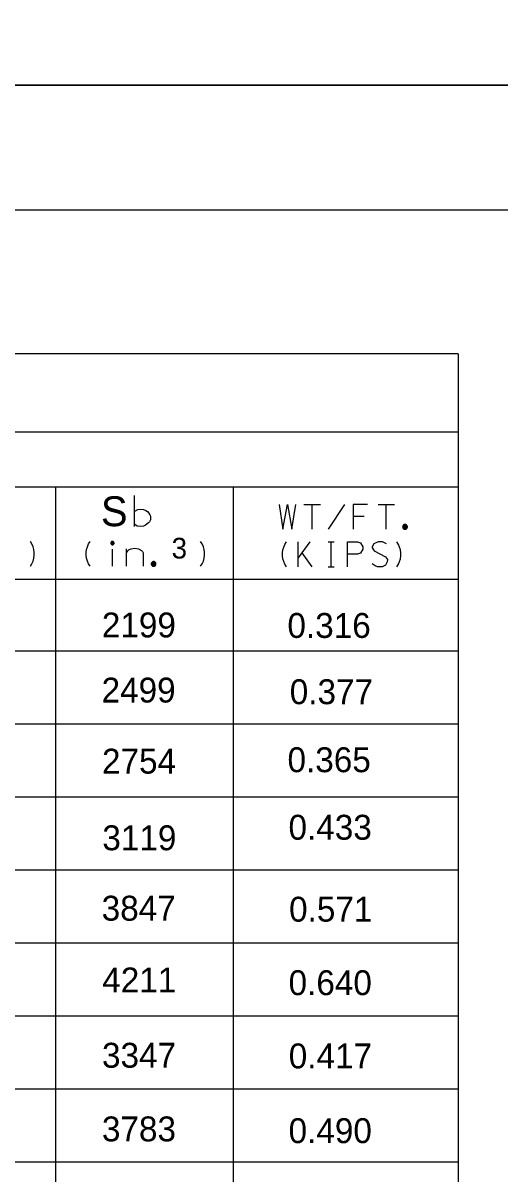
# Model space of a CAD drawing. Extents: x 635698 to 639877, y 296617 to 300175.
# Drawn here: x 639359.9 to 639417.4, y 299314.5 to 299453.3 of the extents above; entities that cross this region are included whole.
import ezdxf

# ---------------------------------------------------------------- set-up
doc = ezdxf.new("R2010")
doc.units = 0
for name, color, linetype in [('1', 7, 'Continuous'), ('2', 7, 'Continuous'), ('3', 7, 'Continuous'), ('PLT-BNDY', 7, 'Continuous')]:
    doc.layers.add(name, color=color, linetype=linetype)

msp = doc.modelspace()

# ---------------------------------------------------------------- linework, layer by layer
at = {"layer": '1'}
for p, q in [((639412.37, 299413.41), (638860.56, 299413.41)), ((639412.37, 299413.41), (639412.37, 299201.54)), ((639412.37, 299403.96), (639008.77, 299403.96)), ((639412.37, 299397.36), (639263.11, 299397.36)), ((639363.86, 299397.36), (639363.86, 299201.54)), ((639385.26, 299397.36), (639385.26, 299201.54)), ((639412.37, 299386.22), (639083.86, 299386.22)), ((639412.37, 299377.56), (639085.46, 299377.56)), ((639412.37, 299368.76), (639084.54, 299368.76)), ((639412.37, 299359.95), (639085.23, 299359.95)), ((639412.37, 299351.15), (639008.77, 299351.15)), ((639412.37, 299342.35), (639008.77, 299342.35)), ((639412.37, 299333.55), (639008.77, 299333.55)), ((639412.37, 299324.75), (639008.77, 299324.75)), ((639412.37, 299315.95), (639008.77, 299315.95))]:
    msp.add_line(p, q, dxfattribs=at)
at = {"layer": '2'}
msp.add_line((638842.3, 299430.8), (639628.3, 299430.8), dxfattribs=at)
for points in [[(639373.36, 299392.62), (639373.36, 299396.32)], [(639373.39, 299394.45), (639373.76, 299394.66), (639374.13, 299394.7), (639374.45, 299394.66), (639374.75, 299394.52), (639374.93, 299394.4), (639375.11, 299394.2), (639375.2, 299394.01), (639375.3, 299393.85), (639375.3, 299393.42), (639375.16, 299393.16), (639375.04, 299393.03), (639374.7, 299392.77), (639374.47, 299392.66), (639374.13, 299392.61), (639373.67, 299392.66), (639373.39, 299392.84)]]:
    msp.add_lwpolyline(points, dxfattribs=at)
at = {"layer": '3'}
for points in [[(639390.81, 299395.27), (639391.24, 299392.27), (639391.8, 299395.27), (639392.35, 299392.27), (639392.82, 299395.27)], [(639393.79, 299395.27), (639395.77, 299395.27)], [(639394.78, 299392.27), (639394.78, 299395.27)], [(639394.78, 299392.27), (639394.78, 299395.27)], [(639396.76, 299392.27), (639398.72, 299395.27)], [(639401.47, 299395.27), (639399.74, 299395.27), (639399.74, 299392.27)], [(639402.72, 299395.27), (639404.7, 299395.27)], [(639403.71, 299392.27), (639403.71, 299395.27)], [(639403.71, 299392.27), (639403.71, 299395.27)], [(639401.07, 299393.81), (639399.74, 299393.81)], [(639406.26, 299392.56), (639406.26, 299392.59), (639406.26, 299392.62), (639406.25, 299392.64), (639406.24, 299392.67), (639406.23, 299392.7), (639406.21, 299392.72), (639406.19, 299392.75), (639406.17, 299392.77), (639406.15, 299392.79), (639406.12, 299392.8), (639406.09, 299392.82), (639406.07, 299392.83), (639406.04, 299392.84), (639406.01, 299392.84), (639405.98, 299392.84), (639405.95, 299392.84), (639405.92, 299392.84), (639405.89, 299392.83), (639405.86, 299392.82), (639405.84, 299392.8), (639405.81, 299392.79), (639405.79, 299392.77), (639405.77, 299392.75), (639405.75, 299392.72), (639405.73, 299392.7), (639405.72, 299392.67), (639405.71, 299392.64), (639405.7, 299392.62), (639405.7, 299392.59), (639405.69, 299392.56), (639405.7, 299392.53), (639405.7, 299392.5), (639405.71, 299392.47), (639405.72, 299392.44), (639405.73, 299392.41), (639405.75, 299392.39), (639405.77, 299392.37), (639405.79, 299392.34), (639405.81, 299392.33), (639405.84, 299392.31), (639405.86, 299392.3), (639405.89, 299392.29), (639405.92, 299392.28), (639405.95, 299392.27), (639405.98, 299392.27), (639406.01, 299392.27), (639406.04, 299392.28), (639406.07, 299392.29), (639406.09, 299392.3), (639406.12, 299392.31), (639406.15, 299392.33), (639406.17, 299392.34), (639406.19, 299392.37), (639406.21, 299392.39), (639406.23, 299392.41), (639406.24, 299392.44), (639406.25, 299392.47), (639406.26, 299392.5), (639406.26, 299392.53), (639406.26, 299392.56)], [(639406.2, 299392.56), (639406.2, 299392.58), (639406.2, 299392.6), (639406.19, 299392.63), (639406.18, 299392.65), (639406.17, 299392.67), (639406.16, 299392.69), (639406.15, 299392.71), (639406.13, 299392.72), (639406.11, 299392.74), (639406.09, 299392.75), (639406.07, 299392.76), (639406.05, 299392.77), (639406.03, 299392.78), (639406, 299392.78), (639405.98, 299392.78), (639405.96, 299392.78), (639405.93, 299392.78), (639405.91, 299392.77), (639405.89, 299392.76), (639405.87, 299392.75), (639405.85, 299392.74), (639405.83, 299392.72), (639405.81, 299392.71), (639405.8, 299392.69), (639405.78, 299392.67), (639405.77, 299392.65), (639405.76, 299392.63), (639405.76, 299392.6), (639405.76, 299392.58), (639405.75, 299392.56), (639405.76, 299392.53), (639405.76, 299392.51), (639405.76, 299392.49), (639405.77, 299392.47), (639405.78, 299392.44), (639405.8, 299392.42), (639405.81, 299392.41), (639405.83, 299392.39), (639405.85, 299392.37), (639405.87, 299392.36), (639405.89, 299392.35), (639405.91, 299392.34), (639405.93, 299392.34), (639405.96, 299392.33), (639405.98, 299392.33), (639406, 299392.33), (639406.03, 299392.34), (639406.05, 299392.34), (639406.07, 299392.35), (639406.09, 299392.36), (639406.11, 299392.37), (639406.13, 299392.39), (639406.15, 299392.41), (639406.16, 299392.42), (639406.17, 299392.44), (639406.18, 299392.47), (639406.19, 299392.49), (639406.2, 299392.51), (639406.2, 299392.53), (639406.2, 299392.56)], [(639406.14, 299392.56), (639406.14, 299392.57), (639406.14, 299392.59), (639406.14, 299392.61), (639406.13, 299392.62), (639406.12, 299392.64), (639406.11, 299392.65), (639406.1, 299392.67), (639406.09, 299392.68), (639406.08, 299392.69), (639406.06, 299392.7), (639406.05, 299392.71), (639406.03, 299392.71), (639406.01, 299392.72), (639406, 299392.72), (639405.98, 299392.72), (639405.96, 299392.72), (639405.94, 299392.72), (639405.93, 299392.71), (639405.91, 299392.71), (639405.9, 299392.7), (639405.88, 299392.69), (639405.87, 299392.68), (639405.86, 299392.67), (639405.85, 299392.65), (639405.84, 299392.64), (639405.83, 299392.62), (639405.82, 299392.61), (639405.82, 299392.59), (639405.81, 299392.57), (639405.81, 299392.56), (639405.81, 299392.54), (639405.82, 299392.52), (639405.82, 299392.51), (639405.83, 299392.49), (639405.84, 299392.47), (639405.85, 299392.46), (639405.86, 299392.45), (639405.87, 299392.43), (639405.88, 299392.42), (639405.9, 299392.41), (639405.91, 299392.41), (639405.93, 299392.4), (639405.94, 299392.4), (639405.96, 299392.39), (639405.98, 299392.39), (639406, 299392.39), (639406.01, 299392.4), (639406.03, 299392.4), (639406.05, 299392.41), (639406.06, 299392.41), (639406.08, 299392.42), (639406.09, 299392.43), (639406.1, 299392.45), (639406.11, 299392.46), (639406.12, 299392.47), (639406.13, 299392.49), (639406.14, 299392.51), (639406.14, 299392.52), (639406.14, 299392.54), (639406.14, 299392.56)], [(639406.08, 299392.56), (639406.08, 299392.57), (639406.08, 299392.58), (639406.08, 299392.59), (639406.07, 299392.6), (639406.07, 299392.61), (639406.06, 299392.62), (639406.06, 299392.63), (639406.05, 299392.63), (639406.04, 299392.64), (639406.03, 299392.65), (639406.02, 299392.65), (639406.01, 299392.66), (639406, 299392.66), (639405.99, 299392.66), (639405.98, 299392.66), (639405.97, 299392.66), (639405.96, 299392.66), (639405.95, 299392.66), (639405.94, 299392.65), (639405.93, 299392.65), (639405.92, 299392.64), (639405.91, 299392.63), (639405.9, 299392.63), (639405.89, 299392.62), (639405.89, 299392.61), (639405.88, 299392.6), (639405.88, 299392.59), (639405.88, 299392.58), (639405.87, 299392.57), (639405.87, 299392.56), (639405.87, 299392.55), (639405.88, 299392.53), (639405.88, 299392.52), (639405.88, 299392.51), (639405.89, 299392.5), (639405.89, 299392.49), (639405.9, 299392.49), (639405.91, 299392.48), (639405.92, 299392.47), (639405.93, 299392.47), (639405.94, 299392.46), (639405.95, 299392.46), (639405.96, 299392.45), (639405.97, 299392.45), (639405.98, 299392.45), (639405.99, 299392.45), (639406, 299392.45), (639406.01, 299392.46), (639406.02, 299392.46), (639406.03, 299392.47), (639406.04, 299392.47), (639406.05, 299392.48), (639406.06, 299392.49), (639406.06, 299392.49), (639406.07, 299392.5), (639406.07, 299392.51), (639406.08, 299392.52), (639406.08, 299392.53), (639406.08, 299392.55), (639406.08, 299392.56)], [(639406.02, 299392.56), (639406.02, 299392.56), (639406.02, 299392.57), (639406.02, 299392.57), (639406.02, 299392.57), (639406.02, 299392.58), (639406.02, 299392.58), (639406.01, 299392.59), (639406.01, 299392.59), (639406.01, 299392.59), (639406, 299392.6), (639406, 299392.6), (639405.99, 299392.6), (639405.99, 299392.6), (639405.98, 299392.6), (639405.98, 299392.6), (639405.97, 299392.6), (639405.97, 299392.6), (639405.97, 299392.6), (639405.96, 299392.6), (639405.96, 299392.6), (639405.95, 299392.59), (639405.95, 299392.59), (639405.95, 299392.59), (639405.94, 299392.58), (639405.94, 299392.58), (639405.94, 299392.57), (639405.94, 299392.57), (639405.94, 299392.57), (639405.93, 299392.56), (639405.93, 299392.56), (639405.93, 299392.55), (639405.94, 299392.55), (639405.94, 299392.54), (639405.94, 299392.54), (639405.94, 299392.53), (639405.94, 299392.53), (639405.95, 299392.53), (639405.95, 299392.52), (639405.95, 299392.52), (639405.96, 299392.52), (639405.96, 299392.52), (639405.97, 299392.51), (639405.97, 299392.51), (639405.97, 299392.51), (639405.98, 299392.51), (639405.98, 299392.51), (639405.99, 299392.51), (639405.99, 299392.51), (639406, 299392.52), (639406, 299392.52), (639406.01, 299392.52), (639406.01, 299392.52), (639406.01, 299392.53), (639406.02, 299392.53), (639406.02, 299392.53), (639406.02, 299392.54), (639406.02, 299392.54), (639406.02, 299392.55), (639406.02, 299392.55), (639406.02, 299392.56)], [(639360.82, 299387.8), (639361.01, 299388.11), (639361.15, 299388.44), (639361.24, 299388.77), (639361.29, 299389.13), (639361.29, 299389.48), (639361.24, 299389.83), (639361.15, 299390.16), (639361.01, 299390.5), (639360.82, 299390.8)], [(639368.03, 299387.8), (639367.84, 299388.11), (639367.7, 299388.44), (639367.6, 299388.77), (639367.56, 299389.13), (639367.56, 299389.48), (639367.6, 299389.83), (639367.7, 299390.16), (639367.84, 299390.5), (639368.03, 299390.8)], [(639370.91, 299390.6), (639370.9, 299390.62), (639370.9, 299390.65), (639370.9, 299390.67), (639370.89, 299390.69), (639370.88, 299390.7), (639370.87, 299390.72), (639370.85, 299390.74), (639370.84, 299390.75), (639370.82, 299390.76), (639370.81, 299390.78), (639370.79, 299390.79), (639370.77, 299390.79), (639370.75, 299390.8), (639370.73, 299390.8), (639370.71, 299390.8), (639370.69, 299390.8), (639370.67, 299390.8), (639370.65, 299390.79), (639370.63, 299390.79), (639370.61, 299390.78), (639370.59, 299390.76), (639370.57, 299390.75), (639370.56, 299390.74), (639370.55, 299390.72), (639370.54, 299390.7), (639370.53, 299390.69), (639370.52, 299390.67), (639370.51, 299390.65), (639370.51, 299390.62), (639370.51, 299390.6), (639370.51, 299390.58), (639370.51, 299390.56), (639370.52, 299390.54), (639370.53, 299390.52), (639370.54, 299390.51), (639370.55, 299390.49), (639370.56, 299390.47), (639370.57, 299390.46), (639370.59, 299390.44), (639370.61, 299390.43), (639370.63, 299390.42), (639370.65, 299390.42), (639370.67, 299390.41), (639370.69, 299390.41), (639370.71, 299390.41), (639370.73, 299390.41), (639370.75, 299390.41), (639370.77, 299390.42), (639370.79, 299390.42), (639370.81, 299390.43), (639370.82, 299390.44), (639370.84, 299390.46), (639370.85, 299390.47), (639370.87, 299390.49), (639370.88, 299390.51), (639370.89, 299390.52), (639370.9, 299390.54), (639370.9, 299390.56), (639370.9, 299390.58), (639370.91, 299390.6)], [(639370.85, 299390.6), (639370.84, 299390.62), (639370.84, 299390.63), (639370.84, 299390.65), (639370.83, 299390.66), (639370.83, 299390.67), (639370.82, 299390.69), (639370.81, 299390.7), (639370.8, 299390.71), (639370.79, 299390.72), (639370.78, 299390.72), (639370.76, 299390.73), (639370.75, 299390.74), (639370.74, 299390.74), (639370.72, 299390.74), (639370.71, 299390.74), (639370.69, 299390.74), (639370.68, 299390.74), (639370.66, 299390.74), (639370.65, 299390.73), (639370.64, 299390.72), (639370.63, 299390.72), (639370.61, 299390.71), (639370.6, 299390.7), (639370.6, 299390.69), (639370.59, 299390.67), (639370.58, 299390.66), (639370.58, 299390.65), (639370.57, 299390.63), (639370.57, 299390.62), (639370.57, 299390.6), (639370.57, 299390.59), (639370.57, 299390.58), (639370.58, 299390.56), (639370.58, 299390.55), (639370.59, 299390.54), (639370.6, 299390.52), (639370.6, 299390.51), (639370.61, 299390.5), (639370.63, 299390.49), (639370.64, 299390.49), (639370.65, 299390.48), (639370.66, 299390.47), (639370.68, 299390.47), (639370.69, 299390.47), (639370.71, 299390.47), (639370.72, 299390.47), (639370.74, 299390.47), (639370.75, 299390.47), (639370.76, 299390.48), (639370.78, 299390.49), (639370.79, 299390.49), (639370.8, 299390.5), (639370.81, 299390.51), (639370.82, 299390.52), (639370.83, 299390.54), (639370.83, 299390.55), (639370.84, 299390.56), (639370.84, 299390.58), (639370.84, 299390.59), (639370.85, 299390.6)], [(639370.79, 299390.6), (639370.78, 299390.61), (639370.78, 299390.62), (639370.78, 299390.63), (639370.78, 299390.64), (639370.77, 299390.64), (639370.77, 299390.65), (639370.77, 299390.66), (639370.76, 299390.66), (639370.75, 299390.67), (639370.75, 299390.67), (639370.74, 299390.68), (639370.73, 299390.68), (639370.72, 299390.68), (639370.72, 299390.68), (639370.71, 299390.68), (639370.7, 299390.68), (639370.69, 299390.68), (639370.68, 299390.68), (639370.68, 299390.68), (639370.67, 299390.67), (639370.66, 299390.67), (639370.65, 299390.66), (639370.65, 299390.66), (639370.64, 299390.65), (639370.64, 299390.64), (639370.64, 299390.64), (639370.63, 299390.63), (639370.63, 299390.62), (639370.63, 299390.61), (639370.63, 299390.6), (639370.63, 299390.6), (639370.63, 299390.59), (639370.63, 299390.58), (639370.64, 299390.57), (639370.64, 299390.57), (639370.64, 299390.56), (639370.65, 299390.55), (639370.65, 299390.55), (639370.66, 299390.54), (639370.67, 299390.54), (639370.68, 299390.53), (639370.68, 299390.53), (639370.69, 299390.53), (639370.7, 299390.53), (639370.71, 299390.53), (639370.72, 299390.53), (639370.72, 299390.53), (639370.73, 299390.53), (639370.74, 299390.53), (639370.75, 299390.54), (639370.75, 299390.54), (639370.76, 299390.55), (639370.77, 299390.55), (639370.77, 299390.56), (639370.77, 299390.57), (639370.78, 299390.57), (639370.78, 299390.58), (639370.78, 299390.59), (639370.78, 299390.6), (639370.79, 299390.6)], [(639381.34, 299387.8), (639381.53, 299388.11), (639381.67, 299388.44), (639381.76, 299388.77), (639381.81, 299389.13), (639381.81, 299389.48), (639381.76, 299389.83), (639381.67, 299390.16), (639381.53, 299390.5), (639381.34, 299390.8)], [(639391.68, 299387.74), (639391.49, 299388.05), (639391.35, 299388.38), (639391.26, 299388.71), (639391.21, 299389.07), (639391.21, 299389.42), (639391.26, 299389.78), (639391.35, 299390.11), (639391.49, 299390.44), (639391.68, 299390.74)], [(639393.09, 299387.74), (639393.09, 299390.74)], [(639394.5, 299390.74), (639393.09, 299388.83)], [(639396.72, 299390.74), (639397.43, 299390.74)], [(639397.08, 299387.74), (639397.08, 299390.74)], [(639399.04, 299387.74), (639399.04, 299390.74), (639400.24, 299390.74), (639400.6, 299390.63), (639400.9, 299390.15), (639400.9, 299389.87), (639400.62, 299389.4), (639400.24, 299389.28), (639399.04, 299389.28)], [(639403.74, 299390.53), (639403.27, 299390.74), (639402.72, 299390.74), (639402.23, 299390.53), (639402.02, 299390.15), (639402.02, 299390.01), (639402.25, 299389.66), (639403.62, 299388.95), (639403.86, 299388.62), (639403.83, 299388.33), (639403.62, 299387.96), (639403.22, 299387.74), (639402.65, 299387.74), (639402.39, 299387.84), (639402.02, 299388.1)], [(639404.99, 299387.74), (639405.18, 299388.05), (639405.32, 299388.38), (639405.42, 299388.71), (639405.46, 299389.07), (639405.46, 299389.42), (639405.42, 299389.78), (639405.32, 299390.11), (639405.18, 299390.44), (639404.99, 299390.74)], [(639370.73, 299390.6), (639370.73, 299390.61), (639370.72, 299390.61), (639370.72, 299390.61), (639370.72, 299390.61), (639370.72, 299390.61), (639370.72, 299390.62), (639370.72, 299390.62), (639370.72, 299390.62), (639370.72, 299390.62), (639370.72, 299390.62), (639370.71, 299390.62), (639370.71, 299390.62), (639370.71, 299390.62), (639370.71, 299390.62), (639370.71, 299390.62), (639370.71, 299390.62), (639370.7, 299390.62), (639370.7, 299390.62), (639370.7, 299390.62), (639370.7, 299390.62), (639370.7, 299390.62), (639370.7, 299390.62), (639370.69, 299390.62), (639370.69, 299390.62), (639370.69, 299390.61), (639370.69, 299390.61), (639370.69, 299390.61), (639370.69, 299390.61), (639370.69, 299390.61), (639370.69, 299390.6), (639370.69, 299390.6), (639370.69, 299390.6), (639370.69, 299390.6), (639370.69, 299390.6), (639370.69, 299390.6), (639370.69, 299390.59), (639370.69, 299390.59), (639370.7, 299390.59), (639370.7, 299390.59), (639370.7, 299390.59), (639370.7, 299390.59), (639370.7, 299390.59), (639370.7, 299390.59), (639370.71, 299390.59), (639370.71, 299390.59), (639370.71, 299390.59), (639370.71, 299390.59), (639370.71, 299390.59), (639370.71, 299390.59), (639370.72, 299390.59), (639370.72, 299390.59), (639370.72, 299390.59), (639370.72, 299390.59), (639370.72, 299390.59), (639370.72, 299390.6), (639370.72, 299390.6), (639370.72, 299390.6), (639370.72, 299390.6), (639370.73, 299390.6), (639370.73, 299390.6)], [(639370.71, 299387.8), (639370.71, 299389.88)], [(639372.41, 299389.43), (639372.57, 299389.65), (639372.74, 299389.81), (639372.95, 299389.91), (639373.42, 299389.98), (639373.83, 299389.91), (639374.23, 299389.72), (639374.35, 299389.6), (639374.42, 299389.41), (639374.42, 299387.8)], [(639372.41, 299387.8), (639372.41, 299389.91)], [(639394.79, 299387.74), (639393.56, 299389.44)], [(639375.95, 299388.09), (639375.95, 299388.12), (639375.95, 299388.15), (639375.94, 299388.18), (639375.93, 299388.2), (639375.92, 299388.23), (639375.9, 299388.25), (639375.88, 299388.28), (639375.86, 299388.3), (639375.84, 299388.32), (639375.81, 299388.33), (639375.79, 299388.35), (639375.76, 299388.36), (639375.73, 299388.37), (639375.7, 299388.37), (639375.67, 299388.37), (639375.64, 299388.37), (639375.61, 299388.37), (639375.58, 299388.36), (639375.55, 299388.35), (639375.53, 299388.33), (639375.5, 299388.32), (639375.48, 299388.3), (639375.46, 299388.28), (639375.44, 299388.25), (639375.42, 299388.23), (639375.41, 299388.2), (639375.4, 299388.18), (639375.39, 299388.15), (639375.39, 299388.12), (639375.38, 299388.09), (639375.39, 299388.06), (639375.39, 299388.03), (639375.4, 299388), (639375.41, 299387.97), (639375.42, 299387.95), (639375.44, 299387.92), (639375.46, 299387.9), (639375.48, 299387.88), (639375.5, 299387.86), (639375.53, 299387.84), (639375.55, 299387.83), (639375.58, 299387.82), (639375.61, 299387.81), (639375.64, 299387.8), (639375.67, 299387.8), (639375.7, 299387.8), (639375.73, 299387.81), (639375.76, 299387.82), (639375.79, 299387.83), (639375.81, 299387.84), (639375.84, 299387.86), (639375.86, 299387.88), (639375.88, 299387.9), (639375.9, 299387.92), (639375.92, 299387.95), (639375.93, 299387.97), (639375.94, 299388), (639375.95, 299388.03), (639375.95, 299388.06), (639375.95, 299388.09)], [(639375.89, 299388.09), (639375.89, 299388.11), (639375.89, 299388.13), (639375.88, 299388.16), (639375.88, 299388.18), (639375.86, 299388.2), (639375.85, 299388.22), (639375.84, 299388.24), (639375.82, 299388.25), (639375.8, 299388.27), (639375.78, 299388.28), (639375.76, 299388.29), (639375.74, 299388.3), (639375.72, 299388.31), (639375.69, 299388.31), (639375.67, 299388.31), (639375.65, 299388.31), (639375.62, 299388.31), (639375.6, 299388.3), (639375.58, 299388.29), (639375.56, 299388.28), (639375.54, 299388.27), (639375.52, 299388.25), (639375.5, 299388.24), (639375.49, 299388.22), (639375.47, 299388.2), (639375.46, 299388.18), (639375.46, 299388.16), (639375.45, 299388.13), (639375.45, 299388.11), (639375.44, 299388.09), (639375.45, 299388.06), (639375.45, 299388.04), (639375.46, 299388.02), (639375.46, 299388), (639375.47, 299387.98), (639375.49, 299387.96), (639375.5, 299387.94), (639375.52, 299387.92), (639375.54, 299387.91), (639375.56, 299387.89), (639375.58, 299387.88), (639375.6, 299387.87), (639375.62, 299387.87), (639375.65, 299387.86), (639375.67, 299387.86), (639375.69, 299387.86), (639375.72, 299387.87), (639375.74, 299387.87), (639375.76, 299387.88), (639375.78, 299387.89), (639375.8, 299387.91), (639375.82, 299387.92), (639375.84, 299387.94), (639375.85, 299387.96), (639375.86, 299387.98), (639375.88, 299388), (639375.88, 299388.02), (639375.89, 299388.04), (639375.89, 299388.06), (639375.89, 299388.09)], [(639375.83, 299388.09), (639375.83, 299388.1), (639375.83, 299388.12), (639375.83, 299388.14), (639375.82, 299388.15), (639375.81, 299388.17), (639375.8, 299388.18), (639375.79, 299388.2), (639375.78, 299388.21), (639375.77, 299388.22), (639375.75, 299388.23), (639375.74, 299388.24), (639375.72, 299388.24), (639375.7, 299388.25), (639375.69, 299388.25), (639375.67, 299388.25), (639375.65, 299388.25), (639375.64, 299388.25), (639375.62, 299388.24), (639375.6, 299388.24), (639375.59, 299388.23), (639375.57, 299388.22), (639375.56, 299388.21), (639375.55, 299388.2), (639375.54, 299388.18), (639375.53, 299388.17), (639375.52, 299388.15), (639375.51, 299388.14), (639375.51, 299388.12), (639375.51, 299388.1), (639375.5, 299388.09), (639375.51, 299388.07), (639375.51, 299388.05), (639375.51, 299388.04), (639375.52, 299388.02), (639375.53, 299388), (639375.54, 299387.99), (639375.55, 299387.98), (639375.56, 299387.96), (639375.57, 299387.95), (639375.59, 299387.94), (639375.6, 299387.94), (639375.62, 299387.93), (639375.64, 299387.93), (639375.65, 299387.92), (639375.67, 299387.92), (639375.69, 299387.92), (639375.7, 299387.93), (639375.72, 299387.93), (639375.74, 299387.94), (639375.75, 299387.94), (639375.77, 299387.95), (639375.78, 299387.96), (639375.79, 299387.98), (639375.8, 299387.99), (639375.81, 299388), (639375.82, 299388.02), (639375.83, 299388.04), (639375.83, 299388.05), (639375.83, 299388.07), (639375.83, 299388.09)], [(639375.77, 299388.09), (639375.77, 299388.1), (639375.77, 299388.11), (639375.77, 299388.12), (639375.77, 299388.13), (639375.76, 299388.14), (639375.75, 299388.15), (639375.75, 299388.16), (639375.74, 299388.17), (639375.73, 299388.17), (639375.72, 299388.18), (639375.71, 299388.18), (639375.7, 299388.19), (639375.69, 299388.19), (639375.68, 299388.19), (639375.67, 299388.19), (639375.66, 299388.19), (639375.65, 299388.19), (639375.64, 299388.19), (639375.63, 299388.18), (639375.62, 299388.18), (639375.61, 299388.17), (639375.6, 299388.17), (639375.59, 299388.16), (639375.58, 299388.15), (639375.58, 299388.14), (639375.57, 299388.13), (639375.57, 299388.12), (639375.57, 299388.11), (639375.57, 299388.1), (639375.56, 299388.09), (639375.57, 299388.08), (639375.57, 299388.07), (639375.57, 299388.05), (639375.57, 299388.04), (639375.58, 299388.03), (639375.58, 299388.03), (639375.59, 299388.02), (639375.6, 299388.01), (639375.61, 299388), (639375.62, 299388), (639375.63, 299387.99), (639375.64, 299387.99), (639375.65, 299387.98), (639375.66, 299387.98), (639375.67, 299387.98), (639375.68, 299387.98), (639375.69, 299387.98), (639375.7, 299387.99), (639375.71, 299387.99), (639375.72, 299388), (639375.73, 299388), (639375.74, 299388.01), (639375.75, 299388.02), (639375.75, 299388.03), (639375.76, 299388.03), (639375.77, 299388.04), (639375.77, 299388.05), (639375.77, 299388.07), (639375.77, 299388.08), (639375.77, 299388.09)], [(639375.71, 299388.09), (639375.71, 299388.09), (639375.71, 299388.1), (639375.71, 299388.1), (639375.71, 299388.11), (639375.71, 299388.11), (639375.71, 299388.11), (639375.7, 299388.12), (639375.7, 299388.12), (639375.7, 299388.12), (639375.69, 299388.13), (639375.69, 299388.13), (639375.68, 299388.13), (639375.68, 299388.13), (639375.67, 299388.13), (639375.67, 299388.13), (639375.67, 299388.13), (639375.66, 299388.13), (639375.66, 299388.13), (639375.65, 299388.13), (639375.65, 299388.13), (639375.64, 299388.12), (639375.64, 299388.12), (639375.64, 299388.12), (639375.63, 299388.11), (639375.63, 299388.11), (639375.63, 299388.11), (639375.63, 299388.1), (639375.63, 299388.1), (639375.63, 299388.09), (639375.62, 299388.09), (639375.63, 299388.08), (639375.63, 299388.08), (639375.63, 299388.07), (639375.63, 299388.07), (639375.63, 299388.06), (639375.63, 299388.06), (639375.64, 299388.06), (639375.64, 299388.05), (639375.64, 299388.05), (639375.65, 299388.05), (639375.65, 299388.05), (639375.66, 299388.04), (639375.66, 299388.04), (639375.67, 299388.04), (639375.67, 299388.04), (639375.67, 299388.04), (639375.68, 299388.04), (639375.68, 299388.04), (639375.69, 299388.05), (639375.69, 299388.05), (639375.7, 299388.05), (639375.7, 299388.05), (639375.7, 299388.06), (639375.71, 299388.06), (639375.71, 299388.06), (639375.71, 299388.07), (639375.71, 299388.07), (639375.71, 299388.08), (639375.71, 299388.08), (639375.71, 299388.09)], [(639396.72, 299387.74), (639397.43, 299387.74)]]:
    msp.add_lwpolyline(points, dxfattribs=at)
at = {"layer": 'PLT-BNDY'}
for points in [[(638802.3, 300039.8), (639643.3, 300039.8), (639643.3, 299445.8), (638802.3, 299445.8)], [(638802.3, 299445.8), (639643.3, 299445.8), (639643.3, 298851.8), (638802.3, 298851.8)]]:
    msp.add_lwpolyline(points, close=True, dxfattribs=at)

# ---------------------------------------------------------------- texts
at = {"layer": '2'}
msp.add_text('S', height=3.6, dxfattribs=at).set_placement((639369.32, 299392.64))
at = {"layer": '3'}
for s, height, p in [('3', 2.5, (639377.84, 299388.74)), ('2199', 3.001, (639369.43, 299379.23)), ('0.316', 3.001, (639391.8, 299379.17)), ('2499', 3.001, (639369.4, 299371.38)), ('0.377', 3.001, (639392.08, 299371.18)), ('2754', 3.001, (639369.45, 299362.81)), ('0.365', 3.001, (639391.81, 299362.98)), ('0.433', 3.001, (639391.93, 299354.84)), ('3119', 3.001, (639369.49, 299353.57)), ('3847', 3.001, (639369.41, 299345.08)), ('0.571', 3.001, (639392, 299344.96)), ('4211', 3.001, (639369.48, 299336.43)), ('0.640', 3.001, (639391.94, 299336.1)), ('3347', 3.001, (639369.45, 299327.35)), ('0.417', 3.001, (639391.96, 299327.27)), ('3783', 3.001, (639369.44, 299318.47)), ('0.490', 3.001, (639391.94, 299318.26))]:
    msp.add_text(s, height=height, dxfattribs=at).set_placement(p)

doc.saveas('drawing.dxf')
